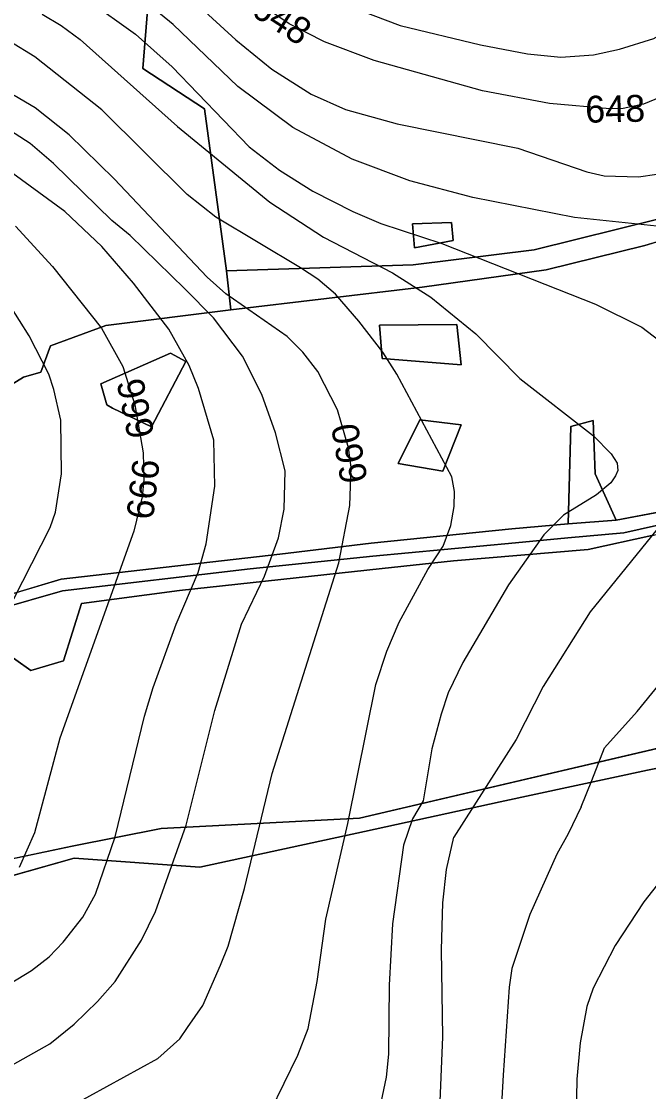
# Model space of a CAD drawing. Extents: x -709418 to -703832, y -1161719 to -1157826.
# Drawn here: x -706159.1 to -705972.5, y -1160532.2 to -1160213.8 of the extents above; entities that cross this region are included whole.
import ezdxf

# ---------------------------------------------------------------- set-up
doc = ezdxf.new("R2010")
doc.units = 0
for name, color, linetype in [('102_obvod PÚ', 7, 'Continuous'), ('120_vrstevnice hlavní', 7, 'Continuous'), ('121_vrstevnice hlavní_popis', 7, 'Continuous'), ('122_vrstevnice základní', 7, 'Continuous'), ('206_TTP_KN', 7, 'Continuous'), ('207_lesní pozemek_KN', 7, 'Continuous'), ('210_ostatní plocha_KN', 7, 'Continuous')]:
    doc.layers.add(name, color=color, linetype=linetype)

msp = doc.modelspace()

# ---------------------------------------------------------------- linework, layer by layer
at = {"layer": '102_obvod PÚ'}
for points in [[(-706120.14, -1160191.95), (-706122.98, -1160227.78), (-706104.62, -1160239.75), (-706098.09, -1160287.95), (-706096.78, -1160299.63), (-706133.99, -1160304.23), (-706150.44, -1160310.32), (-706153.31, -1160318.14), (-706158.51, -1160319.62), (-706172.95, -1160328.47)], [(-706172.95, -1160328.47), (-706158.51, -1160319.62), (-706153.31, -1160318.14), (-706150.44, -1160310.32), (-706133.99, -1160304.23), (-706096.78, -1160299.63), (-706098.09, -1160287.95), (-706104.62, -1160239.75), (-706122.98, -1160227.78), (-706120.14, -1160191.95)]]:
    msp.add_lwpolyline(points, dxfattribs=at)
at = {"layer": '120_vrstevnice hlavní'}
for points in [[(-706110.4, -1160205.33), (-706095.3, -1160219.3), (-706084.61, -1160227.99), (-706072.93, -1160235.4), (-706062.67, -1160239.96), (-706047.28, -1160244.24), (-706011.37, -1160251.5), (-705990.85, -1160258.49), (-705985.72, -1160259.77), (-705975.46, -1160260.05), (-705970.05, -1160259.2)], [(-706118.53, -1160522.38), (-706112.02, -1160516.53), (-706109.69, -1160513.12), (-706105.11, -1160506.62), (-706099.86, -1160494.6), (-706097.58, -1160488.9), (-706092.73, -1160471.8), (-706084.47, -1160437.6), (-706064.66, -1160374.9), (-706061.39, -1160357.8), (-706060.96, -1160346.4), (-706061.81, -1160340.7), (-706065.09, -1160329.31), (-706070.93, -1160317.91), (-706075.35, -1160312.21), (-706080.05, -1160307.5), (-706098.29, -1160294.82), (-706103.85, -1160289.83), (-706131.49, -1160260.62), (-706144.89, -1160247.51), (-706155.01, -1160239.53), (-706161.28, -1160235.83)], [(-705934.14, -1160433.33), (-705947.1, -1160444.73), (-705959.93, -1160457.98), (-705973.89, -1160475.79), (-705982.44, -1160488.76), (-705989, -1160501.44), (-705990.85, -1160506.85), (-705992.85, -1160517.68), (-705993.84, -1160528.51), (-705994.41, -1160561)], [(-706159.42, -1160546.04), (-706148.88, -1160539.06), (-706118.53, -1160522.38)]]:
    msp.add_lwpolyline(points, dxfattribs=at)
at = {"layer": '122_vrstevnice základní'}
for points in [[(-706139.33, -1160207.47), (-706125.22, -1160217.59), (-706114.25, -1160227.28), (-706091.31, -1160251.07), (-706082.33, -1160258.06), (-706072.36, -1160264.33), (-706060.53, -1160270.31), (-706052.12, -1160273.87), (-706033.99, -1160279.91), (-705988.29, -1160297.96), (-705974.46, -1160304.8), (-705966.06, -1160311.21), (-705960.04, -1160317.65), (-705958.49, -1160319.28), (-705957.65, -1160321.32), (-705956.08, -1160338.14), (-705957.22, -1160344.98), (-705958.93, -1160349.54), (-705966.91, -1160361.22), (-705989.85, -1160389.44), (-706003.82, -1160411.67), (-706011.94, -1160427.48), (-706030.47, -1160456.55)], [(-705994.5, -1160272.13), (-706024.77, -1160266.18), (-706043.57, -1160261.19), (-706060.67, -1160254.78), (-706078.34, -1160245.38), (-706094.73, -1160233.12), (-706113.97, -1160214.74), (-706123.09, -1160207.19)], [(-705928.82, -1160211.57), (-705936.13, -1160215.02), (-705946.11, -1160220.58), (-705953.66, -1160225.85), (-705960.36, -1160231.55), (-705966.06, -1160235.12), (-705974.04, -1160238.39), (-705980.02, -1160239.68), (-705984.01, -1160239.82), (-706001.97, -1160238.25), (-706021.92, -1160234.4), (-706054.12, -1160225.43), (-706068.94, -1160219.87), (-706079.48, -1160214.45), (-706090.6, -1160206.9)], [(-706066.37, -1160207.33), (-706046.42, -1160215.02), (-706022.48, -1160220.72), (-706008.52, -1160223.43)], [(-706008.52, -1160223.43), (-705998.55, -1160224.43), (-705988.86, -1160223.72), (-705981.16, -1160222.01), (-705970.9, -1160218.87), (-705953.8, -1160209.04)], [(-706153.01, -1160211.6), (-706147.31, -1160214.96), (-706141.61, -1160219.16), (-706112.68, -1160245.09), (-706085.18, -1160267.6), (-706069.22, -1160278.01), (-706048.7, -1160288.55), (-706037.31, -1160295.82), (-706023.91, -1160306.79), (-706010.8, -1160320.04), (-705988.86, -1160337.14), (-705983.58, -1160342.41), (-705981.87, -1160345.26), (-705981.61, -1160347.37), (-705982.3, -1160348.97), (-705983.73, -1160351.11), (-705988, -1160354.67), (-705997.83, -1160360.65), (-706003.68, -1160366.5), (-706014.22, -1160381.46), (-706027.76, -1160404.54), (-706032.09, -1160413.58), (-706034.17, -1160419.93), (-706037.02, -1160430.19), (-706039.59, -1160445.72), (-706042.71, -1160451.07), (-706045.43, -1160458.86)], [(-706085.04, -1160538.06), (-706076.91, -1160521.34), (-706073.77, -1160513.46), (-706071.08, -1160499.44), (-706068.51, -1160480.92), (-706061.96, -1160452.42), (-706053.69, -1160411.1), (-706050.41, -1160401.12), (-706046.71, -1160392.57), (-706038.16, -1160376.9), (-706033.6, -1160369.92), (-706031.32, -1160363.79), (-706030.32, -1160358.09), (-706030.21, -1160353.64), (-706031.04, -1160349.25), (-706047.42, -1160318.76), (-706051.55, -1160312.21), (-706058.68, -1160302.94), (-706065.66, -1160294.96), (-706070.95, -1160290.44), (-706076.06, -1160287.13), (-706101.28, -1160272.02), (-706109.83, -1160265.32), (-706135.2, -1160240.1), (-706155.15, -1160224.29), (-706162.55, -1160219.72)], [(-706136.48, -1160505.43), (-706131.21, -1160499.44), (-706123.37, -1160487.19), (-706119.24, -1160478.64), (-706110.12, -1160452.99), (-706101.57, -1160418.79), (-706093.59, -1160393.14), (-706086.75, -1160378.89), (-706082.62, -1160367.49), (-706080.91, -1160358.94), (-706080.62, -1160347.54), (-706083.47, -1160336.15), (-706087.6, -1160324.75), (-706093.3, -1160313.34), (-706102, -1160301.95), (-706110.55, -1160293.4), (-706126.79, -1160277.44), (-706132.21, -1160273.02), (-706149.59, -1160256.06), (-706156.57, -1160250.08), (-706167.26, -1160243.24)], [(-706184.93, -1160513.69), (-706156.15, -1160496.17), (-706150.87, -1160492.07), (-706146.74, -1160487.76), (-706140.9, -1160480.35), (-706137.05, -1160473.51), (-706131.21, -1160456.41), (-706122.52, -1160420.5), (-706119.95, -1160411.95), (-706113.11, -1160393.14), (-706106.56, -1160377.75), (-706104.13, -1160369.2), (-706101.57, -1160352.1), (-706101.85, -1160338.42), (-706106.41, -1160323.04), (-706109.26, -1160316.2), (-706115.25, -1160305.37), (-706125.79, -1160291.69), (-706135.2, -1160280.71), (-706146.17, -1160270.31), (-706161.7, -1160259.06)], [(-706160.85, -1160274.73), (-706149.88, -1160286.7), (-706135.34, -1160305.08), (-706128.93, -1160316.48), (-706125.37, -1160327.88), (-706122.94, -1160342.13), (-706122.66, -1160350.11), (-706123.23, -1160355.24), (-706125.65, -1160365.5), (-706147.74, -1160427.06), (-706155.29, -1160455.27), (-706159.85, -1160465.53)], [(-705970.05, -1160274.73), (-705994.5, -1160272.13)], [(-706166.97, -1160396.28), (-706150.59, -1160364.36), (-706149.02, -1160359.8), (-706147.17, -1160348.4), (-706147.45, -1160332.44), (-706149.45, -1160323.32), (-706151.02, -1160318.76), (-706156.86, -1160307.36), (-706162.56, -1160298.24)], [(-705992.57, -1160447.52), (-705989.41, -1160439.62), (-705985.58, -1160429.91), (-705975.89, -1160419.08), (-705963.64, -1160404.11)], [(-705992.57, -1160447.52), (-705996.39, -1160455.47), (-705999.83, -1160461.54), (-706007.81, -1160479.49), (-706013.22, -1160495.59), (-706013.97, -1160501.1), (-706015.79, -1160527.37), (-706017.21, -1160553.31), (-706019.21, -1160573.26), (-706021.06, -1160583.23), (-706023.72, -1160590.64), (-706026.19, -1160595.06), (-706031.18, -1160600.76), (-706042.72, -1160611.87), (-706056.54, -1160628.11), (-706064.66, -1160640.08), (-706077.49, -1160660.75), (-706098.72, -1160690.24), (-706116.53, -1160713.61), (-706128.22, -1160726.15), (-706136.49, -1160733.84), (-706142.75, -1160738.98), (-706159.85, -1160748.81)], [(-706169.82, -1160719.03), (-706157.43, -1160711.47), (-706147.45, -1160703.92), (-706132.21, -1160690.67), (-706126.65, -1160684.83), (-706116.82, -1160672.86), (-706103.56, -1160652.2), (-706089.6, -1160626.26), (-706082.33, -1160616.29), (-706065.23, -1160598.33), (-706048.99, -1160580.09), (-706043.72, -1160571.83), (-706038.59, -1160559.86), (-706036.88, -1160553.88), (-706034.74, -1160539.91), (-706033.74, -1160515.97), (-706034.13, -1160490.07), (-706033.74, -1160476.07), (-706032.6, -1160466.1), (-706030.47, -1160456.55)], [(-706045.43, -1160458.86), (-706048.7, -1160482.34), (-706049.7, -1160500.58), (-706049.84, -1160521.1), (-706050.56, -1160527.94), (-706053.41, -1160541.62), (-706059.96, -1160557.58), (-706069.36, -1160572.11), (-706080.91, -1160586.22), (-706098.58, -1160601.9), (-706115.68, -1160621.42), (-706127.08, -1160637.38), (-706140.9, -1160654.33), (-706147.88, -1160661.74), (-706158.14, -1160671.01), (-706176.09, -1160685.97)], [(-706172.96, -1160530.51), (-706150.73, -1160517.97), (-706143.46, -1160512.12), (-706136.48, -1160505.43)]]:
    msp.add_lwpolyline(points, dxfattribs=at)
at = {"layer": '206_TTP_KN'}
for points in [[(-705894.1, -1160203.86), (-705896.39, -1160218.62), (-705894.69, -1160233.2), (-705935.88, -1160252.66), (-705968.89, -1160272.43), (-706006.54, -1160281.78), (-706042.5, -1160286.16), (-706098.09, -1160287.95), (-706104.62, -1160239.75), (-706122.98, -1160227.78), (-706120.14, -1160191.95)], [(-706042.78, -1160273.99), (-706042.14, -1160281.14), (-706030.61, -1160278.95), (-706031.1, -1160273.64), (-706042.78, -1160273.99)], [(-706172.95, -1160328.47), (-706158.51, -1160319.62), (-706153.31, -1160318.14), (-706150.44, -1160310.32), (-706133.99, -1160304.23), (-706096.78, -1160299.63), (-706039.88, -1160292.89), (-706002.93, -1160287.65), (-705973.63, -1160280.5), (-705965.16, -1160277.89)], [(-705690.96, -1160281.19), (-705738.93, -1160278.67), (-705762.57, -1160280.65), (-705790.67, -1160290.77), (-705839.64, -1160309.74), (-705869.16, -1160321.98), (-705878.78, -1160325.59), (-705884.75, -1160311.03), (-705893.91, -1160311.39), (-705911.39, -1160320.83), (-705914.75, -1160334.07), (-705910.77, -1160341.38), (-705941.4, -1160354.48), (-705982.09, -1160362.19), (-705988.37, -1160348.37), (-705988.94, -1160332.52), (-705995.59, -1160334.33), (-705996.39, -1160363.25), (-706013.23, -1160364.81), (-706055.06, -1160369.06), (-706082.24, -1160372.31), (-706147.28, -1160379.75), (-706201.14, -1160395.86)], [(-706052.58, -1160304.16), (-706051.82, -1160314.05), (-706028.29, -1160315.92), (-706029.58, -1160303.95), (-706052.58, -1160304.16)], [(-706135.46, -1160321.57), (-706133.76, -1160327.87), (-706131.99, -1160328.86), (-706120.38, -1160334.45), (-706110.19, -1160314.99), (-706114.79, -1160312.51), (-706135.46, -1160321.57)], [(-706047.03, -1160345.31), (-706033.72, -1160347.58), (-706028.27, -1160333.78), (-706040.59, -1160332.36), (-706047.03, -1160345.31)], [(-706171.2, -1160396.36), (-706156.37, -1160406.87), (-706146.57, -1160404), (-706141.3, -1160386.95), (-706112.07, -1160383.16), (-706081.95, -1160379.87), (-706051.79, -1160376.58), (-706030.55, -1160374.31), (-705990.42, -1160370.92), (-705971.53, -1160366.74), (-705939.11, -1160359.95), (-705921.48, -1160354.19), (-705914.79, -1160369.99), (-705903.72, -1160383.44), (-705902.07, -1160409.14), (-705948.92, -1160425.21), (-706058.55, -1160450.9), (-706117.57, -1160453.94), (-706144.04, -1160459.18), (-706175.47, -1160465.83)], [(-706191.46, -1160476.31), (-706143.48, -1160462.79), (-706106.04, -1160465.48), (-706056.99, -1160454.86), (-706016.65, -1160445.95), (-705972.77, -1160436.6), (-705943.19, -1160430.59), (-705924.43, -1160420.54), (-705901.93, -1160415.8), (-705851.7, -1160404.74), (-705842.93, -1160422.79), (-705826.94, -1160427.36), (-705803.04, -1160451.48), (-705847.57, -1160465.41), (-705846.72, -1160470.22), (-705834.55, -1160471.14), (-705814.31, -1160463.64), (-705800.29, -1160461.23), (-705792.01, -1160458.26), (-705777.28, -1160481.34), (-705775.29, -1160489.21), (-705766.13, -1160501.98), (-705760.34, -1160538.38)]]:
    msp.add_lwpolyline(points, dxfattribs=at)
at = {"layer": '207_lesní pozemek_KN'}
for p, q in [((-706120.14, -1160191.95), (-706122.98, -1160227.78)), ((-706122.98, -1160227.78), (-706104.62, -1160239.75)), ((-706104.62, -1160239.75), (-706098.09, -1160287.95)), ((-706098.09, -1160287.95), (-706096.78, -1160299.63)), ((-706096.78, -1160299.63), (-706133.99, -1160304.23)), ((-706133.99, -1160304.23), (-706150.44, -1160310.32)), ((-706150.44, -1160310.32), (-706153.31, -1160318.14)), ((-706158.51, -1160319.62), (-706172.95, -1160328.47)), ((-706153.31, -1160318.14), (-706158.51, -1160319.62))]:
    msp.add_line(p, q, dxfattribs=at)
at = {"layer": '210_ostatní plocha_KN'}
for p, q in [((-706042.78, -1160273.99), (-706031.1, -1160273.64)), ((-706042.14, -1160281.14), (-706042.78, -1160273.99)), ((-706031.1, -1160273.64), (-706030.61, -1160278.95)), ((-706006.54, -1160281.78), (-705968.89, -1160272.43)), ((-705965.16, -1160277.89), (-705973.63, -1160280.5)), ((-706030.61, -1160278.95), (-706042.14, -1160281.14)), ((-705973.63, -1160280.5), (-706002.93, -1160287.65)), ((-706042.5, -1160286.16), (-706006.54, -1160281.78)), ((-706098.09, -1160287.95), (-706042.5, -1160286.16)), ((-706096.78, -1160299.63), (-706098.09, -1160287.95)), ((-706002.93, -1160287.65), (-706039.88, -1160292.89)), ((-706039.88, -1160292.89), (-706096.78, -1160299.63)), ((-706052.58, -1160304.16), (-706029.58, -1160303.95)), ((-706051.82, -1160314.05), (-706052.58, -1160304.16)), ((-706029.58, -1160303.95), (-706028.29, -1160315.92)), ((-706135.46, -1160321.57), (-706114.79, -1160312.51)), ((-706114.79, -1160312.51), (-706110.19, -1160314.99)), ((-706110.19, -1160314.99), (-706120.38, -1160334.45)), ((-706028.29, -1160315.92), (-706051.82, -1160314.05)), ((-706133.76, -1160327.87), (-706135.46, -1160321.57)), ((-706131.99, -1160328.86), (-706133.76, -1160327.87)), ((-706120.38, -1160334.45), (-706131.99, -1160328.86)), ((-706047.03, -1160345.31), (-706040.59, -1160332.36)), ((-706040.59, -1160332.36), (-706028.27, -1160333.78)), ((-705995.59, -1160334.33), (-705988.94, -1160332.52)), ((-705988.94, -1160332.52), (-705988.37, -1160348.37)), ((-706028.27, -1160333.78), (-706033.72, -1160347.58)), ((-705996.39, -1160363.25), (-705995.59, -1160334.33)), ((-706033.72, -1160347.58), (-706047.03, -1160345.31)), ((-705988.37, -1160348.37), (-705982.09, -1160362.19)), ((-705982.09, -1160362.19), (-705941.4, -1160354.48)), ((-705940.83, -1160357.1), (-705979.83, -1160365.94)), ((-705979.83, -1160365.94), (-705940.83, -1160357.1)), ((-706013.23, -1160364.81), (-705996.39, -1160363.25)), ((-705996.39, -1160363.25), (-705982.09, -1160362.19)), ((-705982.09, -1160362.19), (-705996.39, -1160363.25)), ((-706055.06, -1160369.06), (-706013.23, -1160364.81)), ((-705996.53, -1160367.43), (-706012.1, -1160368.92)), ((-706012.1, -1160368.92), (-705996.53, -1160367.43)), ((-705979.83, -1160365.94), (-705996.53, -1160367.43)), ((-705996.53, -1160367.43), (-705979.83, -1160365.94)), ((-705971.53, -1160366.74), (-705990.42, -1160370.92)), ((-706082.24, -1160372.31), (-706055.06, -1160369.06)), ((-706012.1, -1160368.92), (-706054.56, -1160372.88)), ((-706054.56, -1160372.88), (-706012.1, -1160368.92)), ((-706147.28, -1160379.75), (-706082.24, -1160372.31)), ((-706054.56, -1160372.88), (-706091.08, -1160376.7)), ((-706091.08, -1160376.7), (-706054.56, -1160372.88)), ((-705990.42, -1160370.92), (-706030.55, -1160374.31)), ((-706091.08, -1160376.7), (-706146.92, -1160383.21)), ((-706146.92, -1160383.21), (-706091.08, -1160376.7)), ((-706051.79, -1160376.58), (-706081.95, -1160379.87)), ((-706030.55, -1160374.31), (-706051.79, -1160376.58)), ((-706201.14, -1160395.86), (-706147.28, -1160379.75)), ((-706081.95, -1160379.87), (-706112.07, -1160383.16)), ((-706146.92, -1160383.21), (-706199.58, -1160398.43)), ((-706199.58, -1160398.43), (-706146.92, -1160383.21)), ((-706112.07, -1160383.16), (-706141.3, -1160386.95)), ((-706141.3, -1160386.95), (-706146.57, -1160404)), ((-706156.37, -1160406.87), (-706171.2, -1160396.36)), ((-706146.57, -1160404), (-706156.37, -1160406.87)), ((-706058.55, -1160450.9), (-705948.92, -1160425.21)), ((-705943.19, -1160430.59), (-705972.77, -1160436.6)), ((-705972.77, -1160436.6), (-706016.65, -1160445.95)), ((-706016.65, -1160445.95), (-706056.99, -1160454.86)), ((-706117.57, -1160453.94), (-706058.55, -1160450.9)), ((-706144.04, -1160459.18), (-706117.57, -1160453.94)), ((-706056.99, -1160454.86), (-706106.04, -1160465.48)), ((-706175.47, -1160465.83), (-706144.04, -1160459.18)), ((-706143.48, -1160462.79), (-706191.46, -1160476.31)), ((-706106.04, -1160465.48), (-706143.48, -1160462.79))]:
    msp.add_line(p, q, dxfattribs=at)

# ---------------------------------------------------------------- texts
at = {"layer": '121_vrstevnice hlavní_popis'}
for s, rotation, p in [('648', 327.2132, (-706091.29, -1160211.59)), ('648', 1.1155, (-705991.28, -1160243.94)), ('666', 101.5098, (-706119.47, -1160336.93)), ('660', 99.9642, (-706056.05, -1160350.47)), ('666', 83.5027, (-706119.98, -1160362.28))]:
    msp.add_text(s, height=8, rotation=rotation, dxfattribs=at).set_placement(p)

doc.saveas('drawing.dxf')
